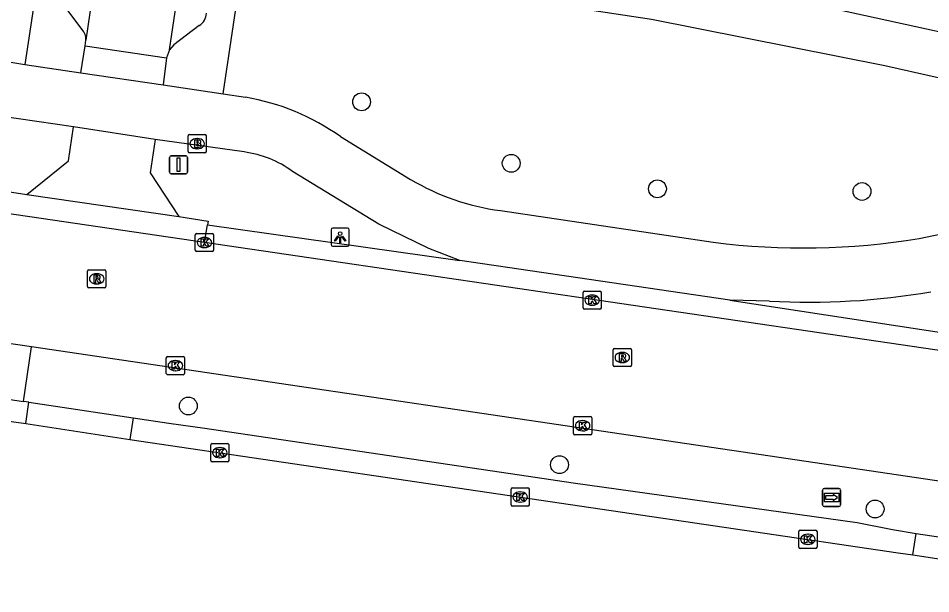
# Model space of a CAD drawing. Extents: x 163686 to 164493, y 382719 to 383870.
# Drawn here: x 163965.2 to 164015.3, y 382909.3 to 382940.9 of the extents above; entities that cross this region are included whole.
import ezdxf

# ---------------------------------------------------------------- set-up
doc = ezdxf.new("R2010")
doc.units = 0
for name, color, linetype in [('IMGEO_Boom', 7, 'Continuous'), ('IMGEO_Brandkraan', 7, 'Continuous'), ('IMGEO_Fietspad_gesloten', 7, 'Continuous'), ('IMGEO_Kolk', 7, 'Continuous'), ('IMGEO_Lichtpunt', 7, 'Continuous'), ('IMGEO_Rijbaan_lokaal_gesloten', 7, 'Continuous'), ('IMGEO_Rijbaan_lokaal_open', 7, 'Continuous'), ('IMGEO_Rioolput', 7, 'Continuous'), ('IMGEO_Verkeersbordpaal', 7, 'Continuous'), ('IMGEO_Voetpad_open', 7, 'Continuous'), ('IMGEO_Wegwijzer', 7, 'Continuous')]:
    doc.layers.add(name, color=color, linetype=linetype)

msp = doc.modelspace()

# ---------------------------------------------------------------- linework, layer by layer
at = {"layer": 'IMGEO_Boom'}
for centre in [(163984.069, 382936.322), (163992.289, 382932.943), (164000.323, 382931.542), (164011.562, 382931.398), (163974.552, 382919.609), (163994.942, 382916.385), (164012.282, 382913.951)]:
    msp.add_circle(centre, 0.489, dxfattribs=at)
at = {"layer": 'IMGEO_Brandkraan'}
for p, q in [((163974.538, 382933.595), (163974.538, 382934.447)), ((163974.613, 382934.521), (163975.465, 382934.521)), ((163975.539, 382934.447), (163975.539, 382933.595)), ((163975.026, 382934.301), (163975.051, 382934.301)), ((163975.465, 382933.521), (163974.613, 382933.521)), ((163975.049, 382933.741), (163975.024, 382933.741))]:
    msp.add_line(p, q, dxfattribs=at)
for points in [[(163974.538, 382933.595), (163974.538, 382934.447)], [(163974.613, 382934.521), (163975.465, 382934.521)], [(163975.539, 382934.447), (163975.539, 382933.595)], [(163974.886, 382934.221), (163974.886, 382933.821), (163975.099, 382933.821)], [(163975.117, 382934.221), (163974.886, 382934.221)], [(163975.065, 382934.14), (163975.011, 382934.14), (163975.011, 382934.064)], [(163975.011, 382934.064), (163975.064, 382934.064)], [(163975.073, 382933.988), (163975.011, 382933.988), (163975.011, 382933.907)], [(163975.011, 382933.907), (163975.073, 382933.907)], [(163975.465, 382933.521), (163974.613, 382933.521)]]:
    msp.add_lwpolyline(points, dxfattribs=at)
for centre, radius, start, end in [((163974.615, 382934.445), 0.0765, 91.552, 178.448), ((163974.615, 382934.445), 0.0765, 91.552, 178.448), ((163975.463, 382934.445), 0.0765, 1.552, 88.448), ((163975.463, 382934.445), 0.0765, 1.552, 88.448), ((163975.066, 382934.102), 0.0379, 267.8285, 90.9355), ((163975.074, 382933.947), 0.0404, 269.8759, 90.5077), ((163975.105, 382934.072), 0.251, 268.6676, 293.5347), ((163975.121, 382934.076), 0.145, 59.4692, 91.5367), ((163975.146, 382934.123), 0.0922, 285.5137, 58.1501), ((163975.151, 382933.931), 0.105, 301.3115, 78.989), ((163974.615, 382933.597), 0.0765, 181.552, 268.448), ((163974.615, 382933.597), 0.0765, 181.552, 268.448), ((163975.463, 382933.597), 0.0765, 271.552, 358.448), ((163975.463, 382933.597), 0.0765, 271.552, 358.448)]:
    msp.add_arc(centre, radius, start, end, dxfattribs=at)
for centre, major_axis, ratio, start_param, end_param in [((163975.025, 382934.021), (-0.387, 0.002), 0.722429, 4.712389, 7.853982), ((163975.05, 382934.021), (-0.39, 0.002), 0.717154, 1.570796, 4.712389)]:
    msp.add_ellipse(centre, major_axis=major_axis, ratio=ratio, start_param=start_param, end_param=end_param, dxfattribs=at)
at = {"layer": 'IMGEO_Fietspad_gesloten'}
for points in [[(163964.801, 382938.495), (163965.575, 382938.364)], [(163965.575, 382938.364), (163968.644, 382937.914)], [(163973.165, 382937.26), (163976.461, 382936.759)], [(163976.461, 382936.759), (163977.691, 382936.571)], [(163968.242, 382934.952), (163964.193, 382935.54), (163962.051, 382935.208), (163957.798, 382933.974), (163955.605, 382933.543), (163952.052, 382933.14)], [(163982.902, 382934.41), (163986.759, 382932.061)], [(163977.61, 382933.565), (163972.719, 382934.26)], [(163989.459, 382927.606), (163987.76, 382928.269), (163985.007, 382929.591), (163980.275, 382932.495)], [(163991.702, 382930.348), (164003.391, 382928.606)], [(164014.694, 382928.806), (164017.857, 382929.469)], [(164004.308, 382925.42), (163989.459, 382927.606)], [(164006.479, 382925.375), (164004.308, 382925.42)]]:
    msp.add_lwpolyline(points, dxfattribs=at)
for centre, radius, start, end in [((163975.58, 382924.117), 12.631, 54.573, 80.3795), ((163976.907, 382927.959), 5.65, 53.4014, 82.8476), ((163993.281, 382942.891), 12.642, 238.9454, 262.827), ((164008.348, 382967.934), 39.64, 262.8157, 279.2117), ((164008.666, 382964.589), 39.275, 266.8083, 279.7813)]:
    msp.add_arc(centre, radius, start, end, dxfattribs=at)
at = {"layer": 'IMGEO_Kolk'}
for p, q in [((163974.934, 382928.165), (163974.934, 382929.017)), ((163975.009, 382929.091), (163975.861, 382929.091)), ((163975.422, 382928.871), (163975.447, 382928.871)), ((163975.935, 382929.017), (163975.935, 382928.165)), ((163975.445, 382928.311), (163975.42, 382928.311)), ((163975.861, 382928.091), (163975.009, 382928.091)), ((163996.239, 382924.996), (163996.239, 382925.848)), ((163996.314, 382925.922), (163997.166, 382925.922)), ((163997.24, 382925.848), (163997.24, 382924.996)), ((163996.727, 382925.702), (163996.752, 382925.702)), ((163997.166, 382924.922), (163996.314, 382924.922)), ((163996.75, 382925.142), (163996.725, 382925.142)), ((163973.413, 382922.33), (163974.265, 382922.33)), ((163973.338, 382921.404), (163973.338, 382922.256)), ((163973.826, 382922.11), (163973.851, 382922.11)), ((163974.339, 382922.256), (163974.339, 382921.404)), ((163974.265, 382921.33), (163973.413, 382921.33)), ((163973.849, 382921.55), (163973.824, 382921.55)), ((163995.713, 382918.099), (163995.713, 382918.951)), ((163995.788, 382919.025), (163996.64, 382919.025)), ((163996.201, 382918.805), (163996.226, 382918.805)), ((163996.714, 382918.951), (163996.714, 382918.099)), ((163996.64, 382918.025), (163995.788, 382918.025)), ((163996.224, 382918.245), (163996.199, 382918.245)), ((163975.783, 382916.617), (163975.783, 382917.469)), ((163975.858, 382917.543), (163976.71, 382917.543)), ((163976.271, 382917.323), (163976.296, 382917.323)), ((163976.784, 382917.469), (163976.784, 382916.617)), ((163976.71, 382916.543), (163975.858, 382916.543)), ((163976.294, 382916.763), (163976.269, 382916.763)), ((163992.283, 382914.185), (163992.283, 382915.037)), ((163992.358, 382915.111), (163993.21, 382915.111)), ((163992.771, 382914.891), (163992.796, 382914.891)), ((163993.284, 382915.037), (163993.284, 382914.185)), ((163992.794, 382914.331), (163992.769, 382914.331)), ((163993.21, 382914.111), (163992.358, 382914.111)), ((164008.164, 382912.785), (164009.016, 382912.785)), ((164008.089, 382911.859), (164008.089, 382912.711)), ((164008.577, 382912.565), (164008.602, 382912.565)), ((164009.09, 382912.711), (164009.09, 382911.859)), ((164009.016, 382911.785), (164008.164, 382911.785)), ((164008.6, 382912.005), (164008.575, 382912.005))]:
    msp.add_line(p, q, dxfattribs=at)
for points in [[(163974.934, 382928.165), (163974.934, 382929.017)], [(163975.009, 382929.091), (163975.861, 382929.091)], [(163975.935, 382929.017), (163975.935, 382928.165)], [(163975.255, 382928.791), (163975.378, 382928.791), (163975.378, 382928.64), (163975.508, 382928.791), (163975.672, 382928.791), (163975.526, 382928.64), (163975.679, 382928.391), (163975.527, 382928.391), (163975.442, 382928.555), (163975.378, 382928.488), (163975.378, 382928.391), (163975.255, 382928.391), (163975.255, 382928.791)], [(163975.861, 382928.091), (163975.009, 382928.091)], [(163996.239, 382924.996), (163996.239, 382925.848)], [(163996.314, 382925.922), (163997.166, 382925.922)], [(163997.24, 382925.848), (163997.24, 382924.996)], [(163996.56, 382925.622), (163996.683, 382925.622), (163996.683, 382925.471), (163996.813, 382925.622), (163996.977, 382925.622), (163996.831, 382925.471), (163996.984, 382925.222), (163996.832, 382925.222), (163996.747, 382925.386), (163996.683, 382925.319), (163996.683, 382925.222), (163996.56, 382925.222), (163996.56, 382925.622)], [(163997.166, 382924.922), (163996.314, 382924.922)], [(163973.413, 382922.33), (163974.265, 382922.33)], [(163973.338, 382921.404), (163973.338, 382922.256)], [(163973.659, 382922.03), (163973.782, 382922.03), (163973.782, 382921.879), (163973.912, 382922.03), (163974.076, 382922.03), (163973.93, 382921.879), (163974.083, 382921.63), (163973.931, 382921.63), (163973.846, 382921.794), (163973.782, 382921.727), (163973.782, 382921.63), (163973.659, 382921.63), (163973.659, 382922.03)], [(163974.339, 382922.256), (163974.339, 382921.404)], [(163974.265, 382921.33), (163973.413, 382921.33)], [(163995.713, 382918.099), (163995.713, 382918.951)], [(163995.788, 382919.025), (163996.64, 382919.025)], [(163996.714, 382918.951), (163996.714, 382918.099)], [(163996.034, 382918.725), (163996.157, 382918.725), (163996.157, 382918.574), (163996.287, 382918.725), (163996.451, 382918.725), (163996.305, 382918.574), (163996.458, 382918.325), (163996.306, 382918.325), (163996.221, 382918.489), (163996.157, 382918.422), (163996.157, 382918.325), (163996.034, 382918.325), (163996.034, 382918.725)], [(163996.64, 382918.025), (163995.788, 382918.025)], [(163975.783, 382916.617), (163975.783, 382917.469)], [(163975.858, 382917.543), (163976.71, 382917.543)], [(163976.784, 382917.469), (163976.784, 382916.617)], [(163976.104, 382917.243), (163976.227, 382917.243), (163976.227, 382917.092), (163976.357, 382917.243), (163976.521, 382917.243), (163976.375, 382917.092), (163976.528, 382916.843), (163976.376, 382916.843), (163976.291, 382917.007), (163976.227, 382916.94), (163976.227, 382916.843), (163976.104, 382916.843), (163976.104, 382917.243)], [(163976.71, 382916.543), (163975.858, 382916.543)], [(163992.283, 382914.185), (163992.283, 382915.037)], [(163992.358, 382915.111), (163993.21, 382915.111)], [(163992.604, 382914.811), (163992.727, 382914.811), (163992.727, 382914.66), (163992.857, 382914.811), (163993.021, 382914.811), (163992.875, 382914.66), (163993.028, 382914.411), (163992.876, 382914.411), (163992.791, 382914.575), (163992.727, 382914.508), (163992.727, 382914.411), (163992.604, 382914.411), (163992.604, 382914.811)], [(163993.284, 382915.037), (163993.284, 382914.185)], [(163993.21, 382914.111), (163992.358, 382914.111)], [(164008.164, 382912.785), (164009.016, 382912.785)], [(164008.089, 382911.859), (164008.089, 382912.711)], [(164008.41, 382912.485), (164008.533, 382912.485), (164008.533, 382912.334), (164008.663, 382912.485), (164008.827, 382912.485), (164008.681, 382912.334), (164008.834, 382912.085), (164008.682, 382912.085), (164008.597, 382912.249), (164008.533, 382912.182), (164008.533, 382912.085), (164008.41, 382912.085), (164008.41, 382912.485)], [(164009.09, 382912.711), (164009.09, 382911.859)], [(164009.016, 382911.785), (164008.164, 382911.785)]]:
    msp.add_lwpolyline(points, dxfattribs=at)
for centre, start, end in [((163975.011, 382929.015), 91.552, 178.448), ((163975.011, 382929.015), 91.552, 178.448), ((163975.859, 382929.015), 1.552, 88.448), ((163975.859, 382929.015), 1.552, 88.448), ((163975.011, 382928.167), 181.552, 268.448), ((163975.011, 382928.167), 181.552, 268.448), ((163975.859, 382928.167), 271.552, 358.448), ((163975.859, 382928.167), 271.552, 358.448), ((163996.316, 382925.846), 91.552, 178.448), ((163996.316, 382925.846), 91.552, 178.448), ((163997.164, 382925.846), 1.552, 88.448), ((163997.164, 382925.846), 1.552, 88.448), ((163996.316, 382924.998), 181.552, 268.448), ((163996.316, 382924.998), 181.552, 268.448), ((163997.164, 382924.998), 271.552, 358.448), ((163997.164, 382924.998), 271.552, 358.448), ((163973.415, 382922.254), 91.552, 178.448), ((163973.415, 382922.254), 91.552, 178.448), ((163974.263, 382922.254), 1.552, 88.448), ((163974.263, 382922.254), 1.552, 88.448), ((163973.415, 382921.406), 181.552, 268.448), ((163973.415, 382921.406), 181.552, 268.448), ((163974.263, 382921.406), 271.552, 358.448), ((163974.263, 382921.406), 271.552, 358.448), ((163995.79, 382918.949), 91.552, 178.448), ((163995.79, 382918.949), 91.552, 178.448), ((163996.638, 382918.949), 1.552, 88.448), ((163996.638, 382918.949), 1.552, 88.448), ((163995.79, 382918.101), 181.552, 268.448), ((163995.79, 382918.101), 181.552, 268.448), ((163996.638, 382918.101), 271.552, 358.448), ((163996.638, 382918.101), 271.552, 358.448), ((163975.86, 382917.467), 91.552, 178.448), ((163975.86, 382917.467), 91.552, 178.448), ((163976.708, 382917.467), 1.552, 88.448), ((163976.708, 382917.467), 1.552, 88.448), ((163975.86, 382916.619), 181.552, 268.448), ((163975.86, 382916.619), 181.552, 268.448), ((163976.708, 382916.619), 271.552, 358.448), ((163976.708, 382916.619), 271.552, 358.448), ((163992.36, 382915.035), 91.552, 178.448), ((163992.36, 382915.035), 91.552, 178.448), ((163993.208, 382915.035), 1.552, 88.448), ((163993.208, 382915.035), 1.552, 88.448), ((163992.36, 382914.187), 181.552, 268.448), ((163992.36, 382914.187), 181.552, 268.448), ((163993.208, 382914.187), 271.552, 358.448), ((163993.208, 382914.187), 271.552, 358.448), ((164008.166, 382912.709), 91.552, 178.448), ((164008.166, 382912.709), 91.552, 178.448), ((164009.014, 382912.709), 1.552, 88.448), ((164009.014, 382912.709), 1.552, 88.448), ((164008.166, 382911.861), 181.552, 268.448), ((164008.166, 382911.861), 181.552, 268.448), ((164009.014, 382911.861), 271.552, 358.448), ((164009.014, 382911.861), 271.552, 358.448)]:
    msp.add_arc(centre, 0.0765, start, end, dxfattribs=at)
for centre, major_axis, ratio, start_param, end_param in [((163975.421, 382928.591), (-0.387, 0.002), 0.722429, 4.712389, 7.853982), ((163975.446, 382928.591), (-0.39, 0.002), 0.717154, 1.570796, 4.712389), ((163996.726, 382925.422), (-0.387, 0.002), 0.722429, 4.712389, 7.853982), ((163996.751, 382925.422), (-0.39, 0.002), 0.717154, 1.570796, 4.712389), ((163973.825, 382921.83), (-0.387, 0.002), 0.722429, 4.712389, 7.853982), ((163973.85, 382921.83), (-0.39, 0.002), 0.717154, 1.570796, 4.712389), ((163996.2, 382918.525), (-0.387, 0.002), 0.722429, 4.712389, 7.853982), ((163996.225, 382918.525), (-0.39, 0.002), 0.717154, 1.570796, 4.712389), ((163976.27, 382917.043), (-0.387, 0.002), 0.722429, 4.712389, 7.853982), ((163976.295, 382917.043), (-0.39, 0.002), 0.717154, 1.570796, 4.712389), ((163992.77, 382914.611), (-0.387, 0.002), 0.722429, 4.712389, 7.853982), ((163992.795, 382914.611), (-0.39, 0.002), 0.717154, 1.570796, 4.712389), ((164008.576, 382912.285), (-0.387, 0.002), 0.722429, 4.712389, 7.853982), ((164008.601, 382912.285), (-0.39, 0.002), 0.717154, 1.570796, 4.712389)]:
    msp.add_ellipse(centre, major_axis=major_axis, ratio=ratio, start_param=start_param, end_param=end_param, dxfattribs=at)
at = {"layer": 'IMGEO_Lichtpunt'}
for p, q in [((163983.296, 382929.381), (163982.488, 382929.381)), ((163983.296, 382929.381), (163982.488, 382929.381)), ((163982.394, 382929.286), (163982.394, 382928.479)), ((163982.394, 382929.286), (163982.394, 382928.479)), ((163983.39, 382928.479), (163983.39, 382929.286)), ((163983.39, 382928.479), (163983.39, 382929.286)), ((163982.488, 382928.385), (163983.296, 382928.385)), ((163982.488, 382928.385), (163983.296, 382928.385))]:
    msp.add_line(p, q, dxfattribs=at)
for points in [[(163982.768, 382928.95), (163982.807, 382928.922), (163982.619, 382928.66), (163982.581, 382928.687), (163982.768, 382928.95)], [(163982.87, 382928.902), (163982.917, 382928.902), (163982.917, 382928.58), (163982.87, 382928.58), (163982.87, 382928.902)], [(163982.98, 382928.922), (163983.018, 382928.949), (163983.205, 382928.687), (163983.166, 382928.659), (163982.98, 382928.922)]]:
    msp.add_lwpolyline(points, dxfattribs=at)
msp.add_circle((163982.893, 382929.084), 0.0994, dxfattribs=at)
for centre, start, end in [((163982.488, 382929.286), 90, 180), ((163982.488, 382929.286), 90, 180), ((163983.296, 382929.286), 0, 90), ((163983.296, 382929.286), 0, 90), ((163982.488, 382928.479), 180, 270), ((163982.488, 382928.479), 180, 270), ((163983.296, 382928.479), 270, 0), ((163983.296, 382928.479), 270, 360)]:
    msp.add_arc(centre, 0.0946, start, end, dxfattribs=at)
at = {"layer": 'IMGEO_Rijbaan_lokaal_gesloten'}
for points in [[(163975.435, 382928.591), (163963.827, 382930.3)], [(164021.301, 382921.855), (163975.435, 382928.591)], [(163965.93, 382922.852), (163960.027, 382923.724)], [(164166.332, 382893.113), (164033.326, 382912.894), (164021.113, 382914.698), (163965.93, 382922.852)]]:
    msp.add_lwpolyline(points, dxfattribs=at)
at = {"layer": 'IMGEO_Rijbaan_lokaal_open'}
for points in [[(163975.786, 382986.626), (163968.922, 382939.714)], [(163973.515, 382939.178), (163974.945, 382948.765), (163974.988, 382949.067), (163980.259, 382985.945)], [(163968.644, 382937.914), (163968.879, 382939.398)], [(163968.879, 382939.398), (163968.895, 382939.541), (163968.922, 382939.714)], [(163968.879, 382939.398), (163973.355, 382938.745)], [(163973.515, 382939.178), (163973.355, 382938.745)], [(163973.355, 382938.745), (163973.165, 382937.26)], [(163968.644, 382937.914), (163973.165, 382937.26)], [(163965.67, 382931.226), (163967.968, 382933.088), (163968.242, 382934.952)], [(163972.719, 382934.26), (163968.242, 382934.952)], [(163972.719, 382934.26), (163972.455, 382932.414), (163974.035, 382930.016)], [(163965.67, 382931.226), (163974.035, 382930.016)]]:
    msp.add_lwpolyline(points, dxfattribs=at)
at = {"layer": 'IMGEO_Rioolput'}
for p, q in [((163969.015, 382926.173), (163969.015, 382927.025)), ((163969.09, 382927.099), (163969.942, 382927.099)), ((163969.503, 382926.879), (163969.528, 382926.879)), ((163970.016, 382927.025), (163970.016, 382926.173)), ((163969.526, 382926.319), (163969.501, 382926.319)), ((163969.942, 382926.099), (163969.09, 382926.099)), ((163997.892, 382921.846), (163997.892, 382922.698)), ((163997.967, 382922.772), (163998.819, 382922.772)), ((163998.38, 382922.552), (163998.405, 382922.552)), ((163998.893, 382922.698), (163998.893, 382921.846)), ((163998.403, 382921.992), (163998.378, 382921.992)), ((163998.819, 382921.772), (163997.967, 382921.772))]:
    msp.add_line(p, q, dxfattribs=at)
for points in [[(163969.015, 382926.173), (163969.015, 382927.025)], [(163969.09, 382927.099), (163969.942, 382927.099)], [(163970.016, 382927.025), (163970.016, 382926.173)], [(163969.604, 382926.797), (163969.352, 382926.799), (163969.352, 382926.399)], [(163969.352, 382926.399), (163969.476, 382926.399), (163969.476, 382926.561), (163969.487, 382926.561)], [(163969.53, 382926.718), (163969.476, 382926.718), (163969.476, 382926.637)], [(163969.476, 382926.637), (163969.528, 382926.637)], [(163969.534, 382926.532), (163969.605, 382926.399), (163969.745, 382926.399), (163969.68, 382926.525)], [(163969.942, 382926.099), (163969.09, 382926.099)], [(163997.892, 382921.846), (163997.892, 382922.698)], [(163997.967, 382922.772), (163998.819, 382922.772)], [(163998.481, 382922.47), (163998.229, 382922.472), (163998.229, 382922.072)], [(163998.407, 382922.391), (163998.353, 382922.391), (163998.353, 382922.31)], [(163998.353, 382922.31), (163998.405, 382922.31)], [(163998.893, 382922.698), (163998.893, 382921.846)], [(163998.229, 382922.072), (163998.353, 382922.072), (163998.353, 382922.234), (163998.364, 382922.234)], [(163998.411, 382922.205), (163998.482, 382922.072), (163998.622, 382922.072), (163998.557, 382922.198)], [(163998.819, 382921.772), (163997.967, 382921.772)]]:
    msp.add_lwpolyline(points, dxfattribs=at)
for centre, radius, start, end in [((163969.092, 382927.023), 0.0765, 91.552, 178.448), ((163969.092, 382927.023), 0.0765, 91.552, 178.448), ((163969.94, 382927.023), 0.0765, 1.552, 88.448), ((163969.94, 382927.023), 0.0765, 1.552, 88.448), ((163969.486, 382926.508), 0.0533, 26.0293, 88.6989), ((163969.512, 382926.826), 0.19, 274.7715, 282.9687), ((163969.536, 382926.622), 0.0964, 77.0061, 93.1865), ((163969.55, 382926.679), 0.0378, 276.6634, 79.6772), ((163969.603, 382926.687), 0.109, 350.3612, 89.416), ((163969.601, 382926.687), 0.112, 277.5842, 350.9817), ((163969.585, 382926.472), 0.108, 29.5134, 73.7905), ((163969.092, 382926.175), 0.0765, 181.552, 268.448), ((163969.092, 382926.175), 0.0765, 181.552, 268.448), ((163969.94, 382926.175), 0.0765, 271.552, 358.448), ((163969.94, 382926.175), 0.0765, 271.552, 358.448), ((163997.969, 382922.696), 0.0765, 91.552, 178.448), ((163997.969, 382922.696), 0.0765, 91.552, 178.448), ((163998.389, 382922.499), 0.19, 274.7715, 282.9687), ((163998.413, 382922.295), 0.0964, 77.0061, 93.1865), ((163998.427, 382922.352), 0.0378, 276.6634, 79.6772), ((163998.48, 382922.36), 0.109, 350.3612, 89.416), ((163998.478, 382922.36), 0.112, 277.5842, 350.9817), ((163998.817, 382922.696), 0.0765, 1.552, 88.448), ((163998.817, 382922.696), 0.0765, 1.552, 88.448), ((163997.969, 382921.848), 0.0765, 181.552, 268.448), ((163997.969, 382921.848), 0.0765, 181.552, 268.448), ((163998.363, 382922.181), 0.0533, 26.0293, 88.6989), ((163998.462, 382922.145), 0.108, 29.5134, 73.7905), ((163998.817, 382921.848), 0.0765, 271.552, 358.448), ((163998.817, 382921.848), 0.0765, 271.552, 358.448)]:
    msp.add_arc(centre, radius, start, end, dxfattribs=at)
for centre, major_axis, ratio, start_param, end_param in [((163969.502, 382926.599), (-0.387, 0.002), 0.722429, 4.712389, 7.853982), ((163969.527, 382926.599), (-0.39, 0.002), 0.717154, 1.570796, 4.712389), ((163998.379, 382922.272), (-0.387, 0.002), 0.722429, 4.712389, 7.853982), ((163998.404, 382922.272), (-0.39, 0.002), 0.717154, 1.570796, 4.712389)]:
    msp.add_ellipse(centre, major_axis=major_axis, ratio=ratio, start_param=start_param, end_param=end_param, dxfattribs=at)
at = {"layer": 'IMGEO_Verkeersbordpaal'}
for p, q in [((163973.614, 382933.362), (163974.404, 382933.362)), ((163974.404, 382933.362), (163973.614, 382933.362)), ((163973.514, 382932.462), (163973.514, 382933.262)), ((163973.514, 382933.262), (163973.514, 382932.462)), ((163974.504, 382933.262), (163974.504, 382932.462)), ((163974.504, 382932.462), (163974.504, 382933.262)), ((163974.404, 382932.362), (163973.614, 382932.362)), ((163973.614, 382932.362), (163974.404, 382932.362))]:
    msp.add_line(p, q, dxfattribs=at)
msp.add_lwpolyline([(163973.934, 382933.237), (163974.084, 382933.237), (163974.084, 382932.487), (163973.934, 382932.487), (163973.934, 382933.237)], dxfattribs=at)
for centre, start, end in [((163973.614, 382933.262), 90, 180), ((163973.614, 382933.262), 90, 180), ((163974.404, 382933.262), 0, 90), ((163974.404, 382933.262), 360, 90), ((163973.614, 382932.462), 180, 270), ((163973.614, 382932.462), 180, 270), ((163974.404, 382932.462), 270, 0), ((163974.404, 382932.462), 270, 0)]:
    msp.add_arc(centre, 0.1, start, end, dxfattribs=at)
at = {"layer": 'IMGEO_Voetpad_open'}
for points in [[(164024.242, 382938.326), (164006.97, 382942.114), (164000, 382943.368), (163988.036, 382945.238), (163982.561, 382945.602), (163977.619, 382946.126)], [(163966.51, 382944.569), (163965.575, 382938.364)], [(163976.461, 382936.759), (163977.475, 382943.54)], [(163977.475, 382943.54), (163980.595, 382943.479), (163987.504, 382942.776), (164000, 382940.867), (164012.814, 382938.309), (164023.876, 382935.821)], [(163968.712, 382940.294), (163967.77, 382941.56)], [(163975.148, 382940.512), (163973.762, 382939.449), (163973.515, 382939.178)], [(163963.962, 382931.286), (163964.002, 382931.484), (163965.67, 382931.226)], [(163974.035, 382930.016), (163975.632, 382929.767), (163975.61, 382929.557)], [(163975.435, 382928.591), (163975.61, 382929.557)], [(163975.61, 382929.557), (163989.459, 382927.606)], [(164004.308, 382925.42), (164021.439, 382922.798)], [(163965.491, 382919.864), (163965.93, 382922.852)], [(163959.616, 382920.737), (163965.491, 382919.864)], [(163965.781, 382919.821), (163965.491, 382919.864)], [(163965.616, 382918.647), (163965.781, 382919.821)], [(163965.781, 382919.821), (163971.513, 382918.966)], [(163959.503, 382919.491), (163965.616, 382918.647)], [(163971.513, 382918.966), (163971.344, 382917.77)], [(163971.513, 382918.966), (163973.477, 382918.673), (163975.455, 382918.386), (163993.603, 382915.695), (163995.696, 382915.393), (164011.29, 382913.202), (164013.239, 382912.818), (164014.541, 382912.605)], [(163965.616, 382918.647), (163971.344, 382917.77)], [(163971.344, 382917.77), (164013.553, 382911.549), (164014.357, 382911.43)], [(164014.357, 382911.43), (164014.541, 382912.605)], [(164014.541, 382912.605), (164025.865, 382910.928)], [(164014.357, 382911.43), (164025.681, 382909.691)]]:
    msp.add_lwpolyline(points, dxfattribs=at)
for centre, start, end in [((163974.745, 382941.206), 300.1726, 359.0216), ((163968.121, 382939.752), 357.2839, 42.5236)]:
    msp.add_arc(centre, 0.802, start, end, dxfattribs=at)
at = {"layer": 'IMGEO_Wegwijzer'}
for p, q in [((164009.396, 382914.184), (164009.396, 382914.984)), ((164009.396, 382914.984), (164009.396, 382914.184)), ((164009.496, 382915.084), (164010.286, 382915.084)), ((164010.286, 382915.084), (164009.496, 382915.084)), ((164010.386, 382914.984), (164010.386, 382914.184)), ((164010.386, 382914.184), (164010.386, 382914.984)), ((164010.286, 382914.084), (164009.496, 382914.084)), ((164009.496, 382914.084), (164010.286, 382914.084))]:
    msp.add_line(p, q, dxfattribs=at)
for points in [[(164009.497, 382914.816), (164010.285, 382914.816), (164010.285, 382914.352), (164009.497, 382914.352), (164009.497, 382914.816)], [(164009.562, 382914.668), (164009.562, 382914.584), (164009.562, 382914.5), (164009.973, 382914.5), (164009.973, 382914.417), (164010.22, 382914.584), (164009.973, 382914.751), (164009.973, 382914.668), (164009.562, 382914.668)]]:
    msp.add_lwpolyline(points, dxfattribs=at)
for centre, start, end in [((164009.496, 382914.984), 90, 180), ((164009.496, 382914.984), 90, 180), ((164010.286, 382914.984), 0, 90), ((164010.286, 382914.984), 360, 90), ((164009.496, 382914.184), 180, 270), ((164009.496, 382914.184), 180, 270), ((164010.286, 382914.184), 270, 0), ((164010.286, 382914.184), 270, 0)]:
    msp.add_arc(centre, 0.1, start, end, dxfattribs=at)

doc.saveas('drawing.dxf')
